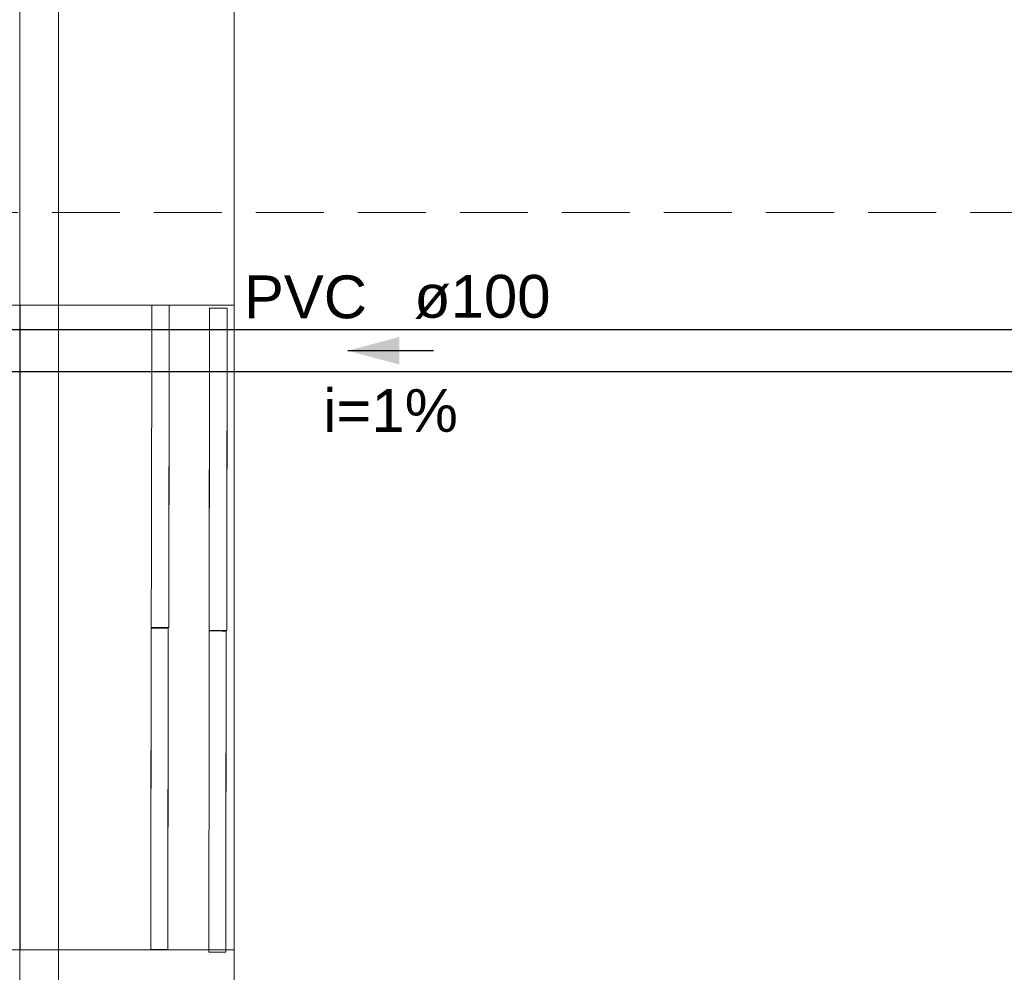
# Model space of a CAD drawing. Header units: millimetres. Extents: x 321 to 585, y -277 to 9.
# Tile 664 of 1056: x 343.29 to 347.88, y -37.65 to -33.2. Entities that reach past the tile are written whole.
import ezdxf

# ---------------------------------------------------------------- set-up
doc = ezdxf.new("R2010")
doc.units = ezdxf.units.MM
doc.header["$MEASUREMENT"] = 0
doc.linetypes.add('HIDDEN2', pattern=[0.47625, 0.3175, -0.15875])
doc.linetypes.add('NULL', pattern=[0])
for name, color, linetype, lineweight in [('DI-Detalhes', 5, 'HIDDEN2', 9), ('IFC-Laje-Contorno', 134, 'Continuous', 5), ('IFC-Parede padrão-Contorno', 44, 'Continuous', 5), ('IFC-Porta-Contorno', 142, 'Continuous', 5), ('TQ-Condutos', 3, 'Continuous', 25), ('TQ-Sentido conduto', 9, 'Continuous', 30), ('TQ-Textos conduto', 7, 'Continuous', 9)]:
    doc.layers.add(name, color=color, linetype=linetype, lineweight=lineweight)
doc.styles.add('Arial', font='arial.ttf')

msp = doc.modelspace()

# ---------------------------------------------------------------- hatches: boundary and pattern name
at = {"layer": 'TQ-Sentido conduto', "linetype": 'Continuous'}
msp.add_hatch(color=7, dxfattribs=at).paths.add_polyline_path([(344.8188, -34.7442), (345.0602, -34.8089), (345.0602, -34.6795)])

# ---------------------------------------------------------------- linework, layer by layer
at = {"layer": 'DI-Detalhes'}
msp.add_lwpolyline([(342.9614, -34.0995), (350.5979, -34.0995), (350.5979, -39.845), (342.9614, -39.845), (342.9614, -34.0995)], dxfattribs=at)
at = {"layer": 'IFC-Laje-Contorno', "color": 7, "lineweight": 5}
for p, q in [((343.4678, -34.5319), (343.4678, 2.6438)), ((343.2885, -34.5319), (343.2885, -30.7145)), ((343.4678, -39.7759), (343.4678, -32.7643)), ((344.2885, -38.0232), (344.2885, -32.8491)), ((344.2885, -37.6292), (344.2885, -33.6956)), ((340.2898, -34.5319), (343.2885, -34.5319)), ((340.8898, -34.5319), (343.2885, -34.5319)), ((343.2885, -34.5319), (343.4678, -34.5319)), ((343.2885, -34.5319), (343.2898, -34.5319)), ((343.2898, -37.5412), (343.2898, -34.5319)), ((343.2898, -37.5411), (343.2898, -34.5319)), ((340.3812, -37.5412), (343.2898, -37.5412)), ((340.948, -37.5412), (343.2885, -37.5412))]:
    msp.add_line(p, q, dxfattribs=at)
at = {"layer": 'IFC-Parede padrão-Contorno', "color": 7, "lineweight": 5}
for p, q in [((343.2885, -34.5319), (343.2885, -32.1767)), ((344.2885, -34.5319), (344.2885, -32.1767)), ((343.2885, -37.2532), (343.2885, -34.5319)), ((343.2885, -34.5319), (344.05, -34.5319)), ((344.05, -34.5319), (344.2885, -34.5319)), ((343.2885, -37.5411), (343.2885, -37.2532)), ((343.2885, -37.5411), (344.2885, -37.5411)), ((343.2885, -38.0823), (343.2885, -37.5411)), ((343.2885, -37.5411), (343.527, -37.5411)), ((343.527, -37.5411), (344.2885, -37.5411)), ((344.2885, -38.0823), (344.2885, -37.5411))]:
    msp.add_line(p, q, dxfattribs=at)
at = {"layer": 'IFC-Porta-Contorno', "color": 7, "lineweight": 5}
for p, q in [((343.9021, -35.6747), (343.9036, -34.5318)), ((343.9233, -34.5319), (343.9854, -34.5319)), ((343.9835, -36.0364), (343.9854, -34.5319)), ((343.9849, -34.8936), (343.9854, -34.5319)), ((344.1721, -36.0496), (344.174, -34.5451)), ((344.1736, -34.9068), (344.174, -34.5451)), ((344.174, -34.5451), (344.2362, -34.5452)), ((344.2362, -34.5452), (344.2558, -34.5452)), ((344.2539, -36.0497), (344.2558, -34.5452)), ((344.2543, -35.6881), (344.2558, -34.5452)), ((343.9835, -36.0364), (343.9849, -34.8936)), ((344.1721, -36.0496), (344.1736, -34.9068)), ((343.9017, -36.0363), (343.9021, -35.6747)), ((344.2539, -36.0497), (344.2543, -35.6881)), ((343.9017, -36.0363), (343.9835, -36.0364)), ((343.9017, -36.0363), (343.9638, -36.0364)), ((343.9638, -36.0364), (343.9835, -36.0364)), ((343.8997, -37.5392), (343.9017, -36.0394)), ((343.9002, -37.1786), (343.9017, -36.0394)), ((343.9017, -36.0394), (343.9207, -36.0395)), ((343.9017, -36.0394), (343.981, -36.0395)), ((343.9207, -36.0395), (343.981, -36.0395)), ((343.9791, -37.5393), (343.981, -36.0395)), ((343.9805, -36.4001), (343.981, -36.0395)), ((344.1716, -36.4132), (344.1721, -36.0527)), ((344.1721, -36.0496), (344.1918, -36.0497)), ((344.1721, -36.0527), (344.2324, -36.0528)), ((344.1918, -36.0497), (344.2539, -36.0497)), ((344.2324, -36.0528), (344.2514, -36.0528)), ((344.2495, -37.5526), (344.2514, -36.0544)), ((344.25, -37.192), (344.2514, -36.0528)), ((343.9791, -37.5393), (343.9805, -36.4001)), ((344.1702, -37.5525), (344.1716, -36.4132)), ((343.8997, -37.5392), (343.9002, -37.1786)), ((344.2495, -37.5526), (344.25, -37.192)), ((343.8997, -37.5392), (343.9791, -37.5393)), ((343.8997, -37.5392), (343.96, -37.5392)), ((343.96, -37.5392), (343.9791, -37.5393)), ((344.1702, -37.5525), (344.1892, -37.5525)), ((344.1892, -37.5525), (344.2495, -37.5526))]:
    msp.add_line(p, q, dxfattribs=at)
at = {"layer": 'TQ-Condutos'}
for p, q in [((349.9122, -34.6462), (340.0969, -34.6462)), ((349.9122, -34.8422), (340.0969, -34.8422))]:
    msp.add_line(p, q, dxfattribs=at)
at = {"layer": 'TQ-Sentido conduto'}
msp.add_lwpolyline([(345.2187, -34.7442), (344.8188, -34.7442)], dxfattribs=at)

# ---------------------------------------------------------------- texts
at = {"layer": 'TQ-Textos conduto', "linetype": 'NULL', "char_height": 0.2, "line_spacing_factor": 0.6, "style": 'Arial'}
for s, insert, width, attachment_point in [('PVC', (344.9087, -34.5955), 1.14939, 9), ('ø100', (345.1287, -34.5955), 1.273476, 7), ('i=1%', (345.0187, -35.1249), 1.257927, 8)]:
    msp.add_mtext(s, dxfattribs=dict(at, insert=insert, width=width, attachment_point=attachment_point))

doc.saveas('drawing.dxf')
